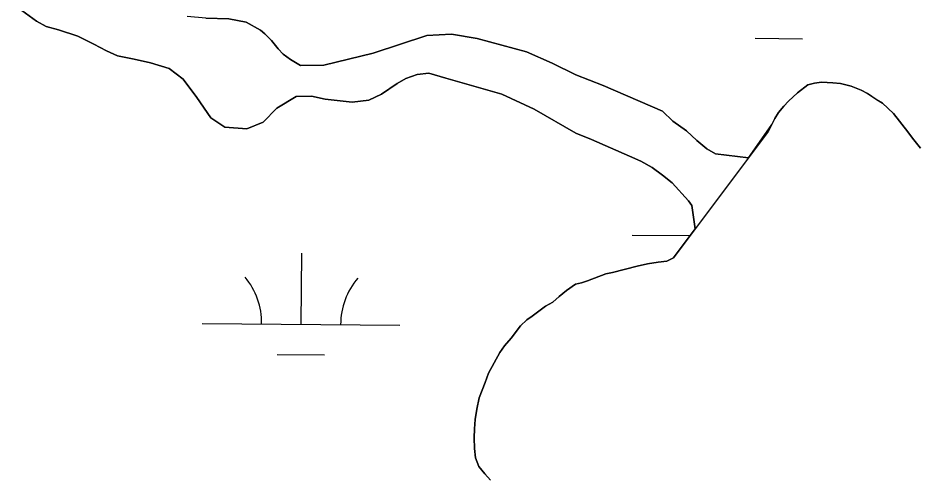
# Model space of a CAD drawing. Extents: x 3271442 to 3309282, y 752266 to 777610.
# Drawn here: x 3302867.1 to 3303322.8, y 760601.5 to 760832 of the extents above; entities that cross this region are included whole.
import ezdxf

# ---------------------------------------------------------------- set-up
doc = ezdxf.new("R2010")
doc.units = 0
for name, color, linetype in [('V-SITE-VEGE', 7, 'Continuous'), ('V-TOPO-SHOR', 7, 'Continuous'), ('V-WETL-SWMP', 7, 'Continuous')]:
    doc.layers.add(name, color=color, linetype=linetype)

msp = doc.modelspace()

# ---------------------------------------------------------------- linework, layer by layer
at = {"layer": 'V-SITE-VEGE'}
for p, q in [((3302867.14, 760837.25), (3302876.43, 760830.37)), ((3302962.07, 760832.04), (3302952.77, 760832.84)), ((3302973.77, 760831.58), (3302962.07, 760832.04)), ((3302982.61, 760829.93), (3302973.77, 760831.58)), ((3302876.43, 760830.37), (3302881.32, 760827.79)), ((3302881.32, 760827.79), (3302887.54, 760826.02)), ((3302989.83, 760825.95), (3302982.61, 760829.93)), ((3302887.54, 760826.02), (3302897.41, 760822.81)), ((3302897.41, 760822.81), (3302905.5, 760818.81)), ((3302991.94, 760824.13), (3302989.83, 760825.95)), ((3302995.27, 760820.74), (3302991.94, 760824.13)), ((3303073.95, 760823.26), (3303046.76, 760814.33)), ((3303086.32, 760823.94), (3303073.95, 760823.26)), ((3303099.35, 760821.67), (3303086.32, 760823.94)), ((3303124.36, 760815.01), (3303099.35, 760821.67)), ((3302905.5, 760818.81), (3302911.88, 760815.52)), ((3302998.8, 760816.48), (3302995.27, 760820.74)), ((3302911.88, 760815.52), (3302917.42, 760812.91)), ((3302917.42, 760812.91), (3302925.82, 760811.28)), ((3303001.3, 760813.78), (3302998.8, 760816.48)), ((3303004.88, 760811.03), (3303001.3, 760813.78)), ((3303046.76, 760814.33), (3303021.84, 760808.26)), ((3303137.26, 760809.21), (3303124.36, 760815.01)), ((3302925.82, 760811.28), (3302934.22, 760809.43)), ((3302934.22, 760809.43), (3302943.65, 760806.45)), ((3303010.07, 760807.98), (3303004.88, 760811.03)), ((3303021.84, 760808.26), (3303010.07, 760807.98)), ((3303149.36, 760803.25), (3303137.26, 760809.21)), ((3302943.65, 760806.45), (3302950.61, 760801.18)), ((3303063.29, 760801.53), (3303069.02, 760803.47)), ((3303069.02, 760803.47), (3303074.9, 760804.11)), ((3303074.9, 760804.11), (3303083.49, 760801.6)), ((3302950.61, 760801.18), (3302957.62, 760791.79)), ((3303051.04, 760793.54), (3303058.85, 760798.88)), ((3303058.85, 760798.88), (3303063.29, 760801.53)), ((3303083.49, 760801.6), (3303111.83, 760793.54)), ((3303163.06, 760798.01), (3303149.36, 760803.25)), ((3303270.06, 760799.09), (3303266.7, 760798.24)), ((3303273.6, 760799.53), (3303270.06, 760799.09)), ((3303279.28, 760799.31), (3303273.6, 760799.53)), ((3303283.18, 760798.96), (3303279.28, 760799.31)), ((3303288.61, 760797.57), (3303283.18, 760798.96)), ((3303193.11, 760784.88), (3303163.06, 760798.01)), ((3303266.7, 760798.24), (3303261.44, 760794.14)), ((3303293.63, 760795.61), (3303288.61, 760797.57)), ((3303296.89, 760793.92), (3303293.63, 760795.61)), ((3302957.62, 760791.79), (3302964.6, 760781.53)), ((3302998.01, 760786.51), (3303007.79, 760792.42)), ((3303007.79, 760792.42), (3303015.61, 760792.55)), ((3303015.61, 760792.55), (3303022.5, 760790.97)), ((3303022.5, 760790.97), (3303036.12, 760789.57)), ((3303036.12, 760789.57), (3303044.62, 760790.54)), ((3303044.62, 760790.54), (3303051.04, 760793.54)), ((3303111.83, 760793.54), (3303128.24, 760785.95)), ((3303256.78, 760790.01), (3303254.52, 760787.55)), ((3303261.44, 760794.14), (3303256.78, 760790.01)), ((3303301.27, 760790.81), (3303296.89, 760793.92)), ((3303304.33, 760788.92), (3303301.27, 760790.81)), ((3302991.22, 760779.4), (3302998.01, 760786.51)), ((3303128.24, 760785.95), (3303149.26, 760773.83)), ((3303254.52, 760787.55), (3303251.85, 760784.33)), ((3303310.01, 760783.8), (3303304.33, 760788.92)), ((3302964.6, 760781.53), (3302971.8, 760776.9)), ((3303198.4, 760779.97), (3303193.11, 760784.88)), ((3303249.97, 760781.27), (3303248.48, 760778.19)), ((3303251.85, 760784.33), (3303249.97, 760781.27)), ((3303317.28, 760774.51), (3303310.01, 760783.8)), ((3302971.8, 760776.9), (3302982.83, 760776.04)), ((3302982.83, 760776.04), (3302991.22, 760779.4)), ((3303205.25, 760775), (3303198.4, 760779.97)), ((3303248.48, 760778.19), (3303246.58, 760774.74)), ((3303149.26, 760773.83), (3303157.17, 760770.7)), ((3303210.55, 760770.09), (3303205.25, 760775)), ((3303246.58, 760774.74), (3303236.57, 760761.37)), ((3303319.51, 760771.28), (3303317.28, 760774.51)), ((3303157.17, 760770.7), (3303176.37, 760762.13)), ((3303215.48, 760765.97), (3303210.55, 760770.09)), ((3303323.62, 760766.23), (3303319.51, 760771.28)), ((3303219.88, 760763.45), (3303215.48, 760765.97)), ((3303236.57, 760761.37), (3303219.88, 760763.45)), ((3303176.37, 760762.13), (3303182.14, 760759.73)), ((3303182.14, 760759.73), (3303187.87, 760756.46)), ((3303187.87, 760756.46), (3303193.14, 760752.57)), ((3303193.14, 760752.57), (3303197.98, 760748.68)), ((3303197.98, 760748.68), (3303206.31, 760739.67)), ((3303206.31, 760739.67), (3303207.95, 760737.22)), ((3303207.95, 760737.22), (3303209.71, 760725.46)), ((3303209.71, 760725.46), (3303198.72, 760710.76)), ((3303185.52, 760707.71), (3303180.27, 760706.61)), ((3303190.98, 760708.58), (3303185.52, 760707.71)), ((3303195.34, 760709.06), (3303190.98, 760708.58)), ((3303198.72, 760710.76), (3303195.34, 760709.06)), ((3303167.76, 760703.42), (3303164.48, 760702.68)), ((3303180.27, 760706.61), (3303167.76, 760703.42)), ((3303155.22, 760699.13), (3303152.14, 760698.17)), ((3303164.48, 760702.68), (3303155.22, 760699.13)), ((3303144.61, 760694.34), (3303140.8, 760691.23)), ((3303149.08, 760697.42), (3303144.61, 760694.34)), ((3303152.14, 760698.17), (3303149.08, 760697.42)), ((3303140.8, 760691.23), (3303137.65, 760688.32)), ((3303133.88, 760686.3), (3303127.17, 760681.35)), ((3303137.65, 760688.32), (3303133.88, 760686.3)), ((3303127.17, 760681.35), (3303124.49, 760679.5)), ((3303121.33, 760676.37), (3303116.53, 760670.26)), ((3303124.49, 760679.5), (3303121.33, 760676.37)), ((3303116.53, 760670.26), (3303113.12, 760666.27)), ((3303110.81, 760662.89), (3303105.19, 760652.47)), ((3303113.12, 760666.27), (3303110.81, 760662.89)), ((3303105.19, 760652.47), (3303103.48, 760647.76)), ((3303103.48, 760647.76), (3303100.36, 760640.07)), ((3303100.36, 760640.07), (3303099.26, 760634.25)), ((3303099.26, 760634.25), (3303098.41, 760629.08)), ((3303098.41, 760629.08), (3303098, 760624.32)), ((3303098, 760624.32), (3303097.83, 760619.77)), ((3303097.83, 760619.77), (3303098.05, 760614.33)), ((3303098.05, 760614.33), (3303098.52, 760609.75)), ((3303098.52, 760609.75), (3303100.3, 760605.34)), ((3303100.3, 760605.34), (3303103.19, 760601.53)), ((3303103.19, 760601.53), (3303106.1, 760598.38))]:
    msp.add_line(p, q, dxfattribs=at)
at = {"layer": 'V-TOPO-SHOR'}
for points in [[(3303323.62, 760766.23), (3303319.51, 760771.28), (3303317.28, 760774.51), (3303313.37, 760779.56), (3303310.01, 760783.8), (3303304.33, 760788.92), (3303301.27, 760790.81), (3303296.89, 760793.92), (3303293.63, 760795.61), (3303288.61, 760797.57), (3303283.18, 760798.96), (3303279.28, 760799.31), (3303273.6, 760799.53), (3303270.06, 760799.09), (3303266.7, 760798.24), (3303263.87, 760796), (3303261.44, 760794.14), (3303256.78, 760790.01), (3303254.52, 760787.55), (3303251.85, 760784.33), (3303249.97, 760781.27), (3303248.48, 760778.19), (3303246.58, 760774.74), (3303198.72, 760710.76)], [(3303198.72, 760710.76), (3303198.44, 760710.68), (3303195.34, 760709.06), (3303190.98, 760708.58), (3303185.52, 760707.71), (3303180.27, 760706.61), (3303174.34, 760705.11), (3303167.76, 760703.42), (3303164.48, 760702.68), (3303158.75, 760700.51), (3303155.22, 760699.13), (3303152.14, 760698.17), (3303149.08, 760697.42), (3303144.61, 760694.34), (3303140.8, 760691.23), (3303137.65, 760688.32), (3303133.88, 760686.3), (3303130.52, 760683.82), (3303127.17, 760681.35), (3303124.49, 760679.5), (3303121.33, 760676.37), (3303119.27, 760673.84), (3303116.53, 760670.26), (3303113.12, 760666.27), (3303110.81, 760662.89), (3303107.54, 760656.94), (3303105.19, 760652.47), (3303103.48, 760647.76), (3303101.81, 760643.7), (3303100.36, 760640.07), (3303099.26, 760634.25), (3303098.41, 760629.08), (3303098, 760624.32), (3303097.83, 760619.77), (3303098.05, 760614.33), (3303098.52, 760609.75), (3303100.3, 760605.34), (3303103.19, 760601.53), (3303106.1, 760598.38)]]:
    msp.add_lwpolyline(points, dxfattribs=at)
at = {"layer": 'V-WETL-SWMP'}
for p, q in [((3302876.42, 760830.37), (3302867.14, 760837.25)), ((3302962.07, 760832.04), (3302973.77, 760831.58)), ((3302973.77, 760831.58), (3302982.61, 760829.93)), ((3302881.32, 760827.79), (3302876.42, 760830.37)), ((3302887.54, 760826.02), (3302881.32, 760827.79)), ((3302982.61, 760829.93), (3302989.83, 760825.95)), ((3302897.4, 760822.81), (3302887.54, 760826.02)), ((3302905.49, 760818.81), (3302897.4, 760822.81)), ((3302989.83, 760825.95), (3302991.93, 760824.13)), ((3302991.93, 760824.13), (3302995.27, 760820.75)), ((3303046.76, 760814.33), (3303073.95, 760823.26)), ((3303073.95, 760823.26), (3303086.32, 760823.94)), ((3303086.32, 760823.94), (3303099.35, 760821.67)), ((3303099.35, 760821.67), (3303124.36, 760815)), ((3303240, 760821.78), (3303264, 760821.58)), ((3302911.88, 760815.52), (3302905.49, 760818.81)), ((3302995.27, 760820.75), (3302998.8, 760816.48)), ((3302917.42, 760812.91), (3302911.88, 760815.52)), ((3302925.82, 760811.28), (3302917.42, 760812.91)), ((3302998.8, 760816.48), (3303001.29, 760813.78)), ((3303001.29, 760813.78), (3303004.88, 760811.03)), ((3303021.84, 760808.26), (3303046.76, 760814.33)), ((3303124.36, 760815), (3303137.26, 760809.21)), ((3302934.22, 760809.43), (3302925.82, 760811.28)), ((3302943.65, 760806.45), (3302934.22, 760809.43)), ((3303004.88, 760811.03), (3303010.07, 760807.98)), ((3303010.07, 760807.98), (3303021.84, 760808.26)), ((3303137.26, 760809.21), (3303149.36, 760803.25)), ((3302950.61, 760801.18), (3302943.65, 760806.45)), ((3303069.02, 760803.47), (3303063.29, 760801.53)), ((3303074.9, 760804.11), (3303069.02, 760803.47)), ((3303083.49, 760801.6), (3303074.9, 760804.11)), ((3302957.62, 760791.79), (3302950.61, 760801.18)), ((3303058.85, 760798.88), (3303051.04, 760793.54)), ((3303063.29, 760801.53), (3303058.85, 760798.88)), ((3303111.83, 760793.54), (3303083.49, 760801.6)), ((3303149.36, 760803.25), (3303163.06, 760798.01)), ((3303266.7, 760798.24), (3303270.06, 760799.09)), ((3303270.06, 760799.09), (3303273.61, 760799.53)), ((3303273.61, 760799.53), (3303279.28, 760799.31)), ((3303279.28, 760799.31), (3303283.18, 760798.96)), ((3303283.18, 760798.96), (3303288.61, 760797.57)), ((3303163.06, 760798.01), (3303193.11, 760784.88)), ((3303261.45, 760794.14), (3303266.7, 760798.24)), ((3303288.61, 760797.57), (3303293.63, 760795.61)), ((3303293.63, 760795.61), (3303296.89, 760793.92)), ((3302964.6, 760781.53), (3302957.62, 760791.79)), ((3303007.79, 760792.42), (3302998.01, 760786.51)), ((3303015.61, 760792.55), (3303007.79, 760792.42)), ((3303022.5, 760790.97), (3303015.61, 760792.55)), ((3303036.12, 760789.57), (3303022.5, 760790.97)), ((3303044.63, 760790.54), (3303036.12, 760789.57)), ((3303051.04, 760793.54), (3303044.63, 760790.54)), ((3303128.24, 760785.95), (3303111.83, 760793.54)), ((3303254.53, 760787.55), (3303256.78, 760790.01)), ((3303256.78, 760790.01), (3303261.45, 760794.14)), ((3303296.89, 760793.92), (3303301.28, 760790.81)), ((3303301.28, 760790.81), (3303304.34, 760788.92)), ((3302998.01, 760786.51), (3302991.22, 760779.4)), ((3303149.26, 760773.83), (3303128.24, 760785.95)), ((3303251.85, 760784.33), (3303254.53, 760787.55)), ((3303304.34, 760788.92), (3303310.01, 760783.8)), ((3302971.8, 760776.9), (3302964.6, 760781.53)), ((3303193.11, 760784.88), (3303198.4, 760779.97)), ((3303248.48, 760778.19), (3303249.97, 760781.27)), ((3303249.97, 760781.27), (3303251.85, 760784.33)), ((3303310.01, 760783.8), (3303317.28, 760774.51)), ((3302982.83, 760776.04), (3302971.8, 760776.9)), ((3302991.22, 760779.4), (3302982.83, 760776.04)), ((3303198.4, 760779.97), (3303205.26, 760774.99)), ((3303236.57, 760761.37), (3303248.48, 760778.19)), ((3303157.17, 760770.7), (3303149.26, 760773.83)), ((3303205.26, 760774.99), (3303210.55, 760770.09)), ((3303317.28, 760774.51), (3303319.51, 760771.28)), ((3303176.37, 760762.13), (3303157.17, 760770.7)), ((3303210.55, 760770.09), (3303215.48, 760765.97)), ((3303319.51, 760771.28), (3303323.62, 760766.23)), ((3303215.48, 760765.97), (3303219.88, 760763.45)), ((3303219.88, 760763.45), (3303236.57, 760761.37)), ((3303182.14, 760759.73), (3303176.37, 760762.13)), ((3303187.87, 760756.46), (3303182.14, 760759.73)), ((3303193.14, 760752.57), (3303187.87, 760756.46)), ((3303197.98, 760748.68), (3303193.14, 760752.57)), ((3303206.31, 760739.67), (3303197.98, 760748.68)), ((3303207.95, 760737.22), (3303206.31, 760739.67)), ((3303209.71, 760725.46), (3303207.95, 760737.22)), ((3303177.77, 760722.29), (3303207.16, 760722.05)), ((3303198.72, 760710.76), (3303209.71, 760725.46)), ((3303010.33, 760677.24), (3303010.63, 760713.23)), ((3303180.26, 760706.61), (3303185.52, 760707.71)), ((3303185.52, 760707.71), (3303190.98, 760708.58)), ((3303190.98, 760708.58), (3303195.34, 760709.06)), ((3303195.34, 760709.06), (3303198.72, 760710.76)), ((3303164.48, 760702.68), (3303167.76, 760703.42)), ((3303167.76, 760703.42), (3303180.26, 760706.61)), ((3303152.14, 760698.17), (3303155.22, 760699.13)), ((3303155.22, 760699.13), (3303164.48, 760702.68)), ((3303140.8, 760691.23), (3303144.61, 760694.34)), ((3303144.61, 760694.34), (3303149.08, 760697.42)), ((3303149.08, 760697.42), (3303152.14, 760698.17)), ((3303137.65, 760688.32), (3303140.8, 760691.23)), ((3303127.17, 760681.35), (3303133.88, 760686.3)), ((3303133.88, 760686.3), (3303137.65, 760688.32)), ((3303124.49, 760679.5), (3303127.17, 760681.35)), ((3302960.33, 760677.65), (3303060.33, 760676.82)), ((3303116.53, 760670.26), (3303121.33, 760676.37)), ((3303121.33, 760676.37), (3303124.49, 760679.5)), ((3303113.12, 760666.27), (3303116.53, 760670.26)), ((3303105.19, 760652.47), (3303110.81, 760662.89)), ((3303110.81, 760662.89), (3303113.12, 760666.27)), ((3302998.2, 760661.9), (3303022.2, 760661.71)), ((3303103.49, 760647.76), (3303105.19, 760652.47)), ((3303100.36, 760640.07), (3303103.49, 760647.76)), ((3303099.27, 760634.25), (3303100.36, 760640.07)), ((3303098.41, 760629.08), (3303099.27, 760634.25)), ((3303098.01, 760624.32), (3303098.41, 760629.08)), ((3303097.83, 760619.76), (3303098.01, 760624.32)), ((3303098.05, 760614.33), (3303097.83, 760619.76)), ((3303098.52, 760609.75), (3303098.05, 760614.33)), ((3303100.3, 760605.34), (3303098.52, 760609.75)), ((3303103.19, 760601.53), (3303100.3, 760605.34))]:
    msp.add_line(p, q, dxfattribs=at)
for centre, start, end in [((3302955.09, 760678.17), 358.7563, 40.2999), ((3303065.57, 760677.26), 138.7563, 180.2999)]:
    msp.add_arc(centre, 35.25, start, end, dxfattribs=at)

doc.saveas('drawing.dxf')
